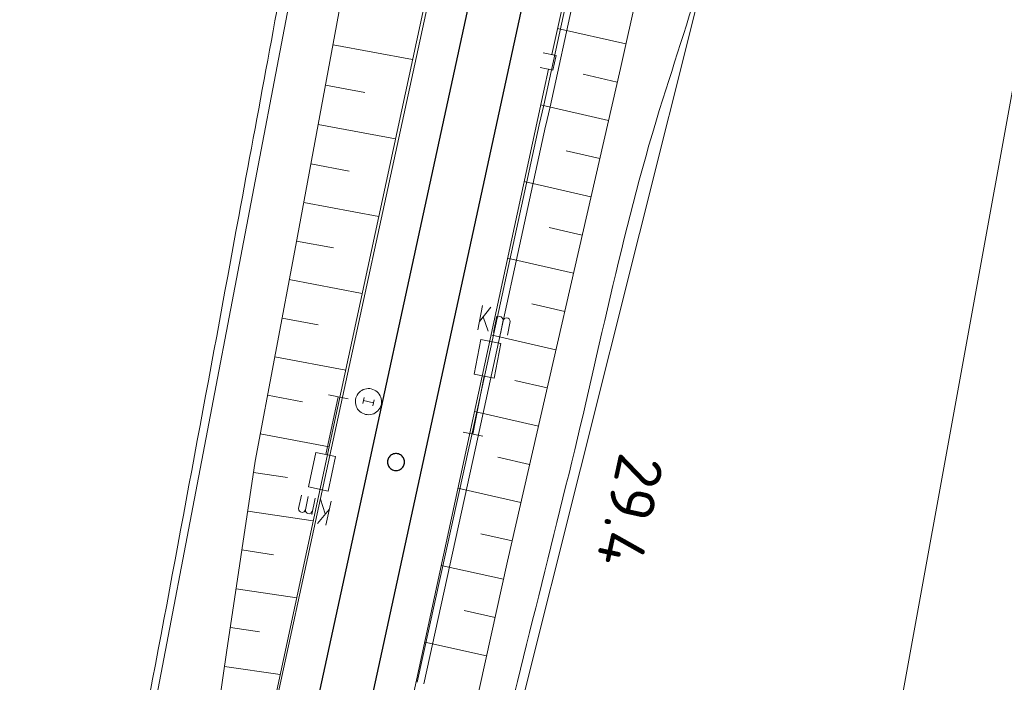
# Model space of a CAD drawing. Header units: metres. Extents: x 3425540 to 3446143, y 5432760 to 5444637.
# Tile 385 of 656: x 3436312 to 3436387, y 5441783 to 5441834. Entities that reach past the tile are written whole.
import ezdxf
from ezdxf.enums import TextEntityAlignment as Align

# ---------------------------------------------------------------- set-up
doc = ezdxf.new("R2010")
doc.units = ezdxf.units.M
for name, color, linetype, lineweight in [('B_Bestand', 9, 'Continuous', 18), ('B_Böschung', 9, 'Continuous', 18), ('B_Flurgrenzen', 9, 'Continuous', 18), ('B_Gleisachse', 9, 'Continuous', 25), ('B_Kilometrierung', 9, 'Continuous', 25), ('Bestand Kabeltröge', 9, 'Continuous', 18), ('Bestand_Neu_Strecke 3433', 9, 'Continuous', 18)]:
    doc.layers.add(name, color=color, linetype=linetype, lineweight=lineweight)
doc.styles.get("Standard").update_dxf_attribs({"font": 'isocpeur.ttf'})

msp = doc.modelspace()

# ---------------------------------------------------------------- linework, layer by layer
at = {"layer": 'B_Bestand'}
for p, q in [((3436347.173, 5441810.276), (3436347.532, 5441812.132)), ((3436347.298, 5441810.92), (3436348.176, 5441812.008)), ((3436347.598, 5441811.255), (3436347.976, 5441810.161)), ((3436348.393, 5441810.08), (3436348.634, 5441811.33)), ((3436337.256, 5441804.984), (3436335.748, 5441805.313)), ((3436338.478, 5441805.096), (3436338.375, 5441804.636)), ((3436338.427, 5441804.866), (3436339.195, 5441804.694)), ((3436339.246, 5441804.924), (3436339.143, 5441804.464)), ((3436346.052, 5441802.438), (3436347.567, 5441802.145)), ((3436334.734, 5441797.4), (3436334.463, 5441796.156)), ((3436335.501, 5441796.206), (3436335.149, 5441797.309)), ((3436335.809, 5441796.534), (3436334.905, 5441795.467)), ((3436335.949, 5441797.175), (3436335.546, 5441795.328))]:
    msp.add_line(p, q, dxfattribs=at)
for points in [[(3436348.59, 5441811.103), (3436348.695, 5441811.24), (3436348.823, 5441811.293), (3436348.975, 5441811.264), (3436349.006, 5441811.219), (3436349.105, 5441811.121), (3436349.12, 5441811), (3436348.923, 5441809.978)], [(3436349.12, 5441811), (3436349.226, 5441811.137), (3436349.354, 5441811.191), (3436349.505, 5441811.162), (3436349.574, 5441811.109), (3436349.635, 5441811.019), (3436349.651, 5441810.898), (3436349.453, 5441809.875)], [(3436346.81, 5441802.292), (3436347.666, 5441806.724), (3436348.423, 5441806.577), (3436348.935, 5441809.229), (3436347.42, 5441809.521), (3436346.908, 5441806.87), (3436347.666, 5441806.724)], [(3436338.592, 5441803.805), (3436338.717, 5441803.785), (3436338.845, 5441803.78), (3436338.969, 5441803.793), (3436339.088, 5441803.823), (3436339.21, 5441803.86), (3436339.319, 5441803.916), (3436339.424, 5441803.989), (3436339.516, 5441804.074), (3436339.601, 5441804.168), (3436339.673, 5441804.272), (3436339.729, 5441804.381), (3436339.772, 5441804.5), (3436339.8, 5441804.623), (3436339.812, 5441804.749), (3436339.807, 5441804.871), (3436339.787, 5441804.997), (3436339.749, 5441805.118), (3436339.703, 5441805.234), (3436339.639, 5441805.345), (3436339.564, 5441805.442), (3436339.47, 5441805.528), (3436339.375, 5441805.605), (3436339.268, 5441805.67), (3436339.15, 5441805.72), (3436339.029, 5441805.755), (3436338.904, 5441805.775), (3436338.776, 5441805.78), (3436338.653, 5441805.767), (3436338.533, 5441805.737), (3436338.412, 5441805.7), (3436338.302, 5441805.644), (3436338.197, 5441805.571), (3436338.106, 5441805.486), (3436338.02, 5441805.392), (3436337.949, 5441805.288), (3436337.892, 5441805.179), (3436337.849, 5441805.06), (3436337.822, 5441804.937), (3436337.809, 5441804.811), (3436337.814, 5441804.688), (3436337.835, 5441804.563), (3436337.872, 5441804.442), (3436337.919, 5441804.326), (3436337.983, 5441804.215), (3436338.058, 5441804.118), (3436338.151, 5441804.032), (3436338.247, 5441803.955), (3436338.354, 5441803.89), (3436338.471, 5441803.84), (3436338.592, 5441803.805)], [(3436336.502, 5441805.148), (3436335.541, 5441800.738), (3436334.787, 5441800.902), (3436334.212, 5441798.264), (3436335.72, 5441797.935), (3436336.295, 5441800.574), (3436335.541, 5441800.738)], [(3436333.985, 5441796.497), (3436333.876, 5441796.363), (3436333.747, 5441796.312), (3436333.596, 5441796.345), (3436333.529, 5441796.399), (3436333.47, 5441796.491), (3436333.457, 5441796.612), (3436333.679, 5441797.63)], [(3436334.512, 5441796.382), (3436334.404, 5441796.248), (3436334.275, 5441796.197), (3436334.124, 5441796.23), (3436334.094, 5441796.276), (3436333.998, 5441796.376), (3436333.985, 5441796.497), (3436334.206, 5441797.515)]]:
    msp.add_lwpolyline(points, dxfattribs=at)
for points, knots in [([(3436336.242, 5441858.898), (3436335.264, 5441853.559), (3436334.285, 5441848.219), (3436333.307, 5441842.879), (3436331.844, 5441834.896), (3436330.359, 5441826.918), (3436328.882, 5441818.937), (3436326.628, 5441806.756), (3436324.379, 5441794.574), (3436322.077, 5441782.401), (3436320.311, 5441773.062), (3436318.457, 5441763.74), (3436316.636, 5441754.412), (3436315.098, 5441746.533), (3436313.555, 5441738.655), (3436311.98, 5441730.783), (3436310.54, 5441723.586), (3436308.977, 5441716.414), (3436307.362, 5441709.254), (3436301.156, 5441681.749), (3436294.88, 5441654.261), (3436288.615, 5441626.77), (3436287, 5441619.686), (3436285.343, 5441612.612), (3436283.732, 5441605.527), (3436283.373, 5441603.949), (3436283.152, 5441602.342), (3436282.824, 5441600.756), (3436282.548, 5441599.425), (3436282.235, 5441598.103), (3436281.915, 5441596.78), (3436281.684, 5441595.824), (3436281.406, 5441594.883), (3436281.12, 5441593.94), (3436280.883, 5441593.158), (3436280.562, 5441592.413), (3436280.212, 5441591.668), (3436279.765, 5441590.718), (3436279.188, 5441589.876), (3436278.509, 5441589.055), (3436277.914, 5441588.336), (3436277.281, 5441587.656), (3436276.465, 5441587.238), (3436275.32, 5441586.652), (3436274.168, 5441586.109), (3436273.001, 5441585.585), (3436271.358, 5441584.848), (3436269.717, 5441584.108), (3436268.068, 5441583.384), (3436266.265, 5441582.593), (3436264.446, 5441581.849), (3436262.617, 5441581.112), (3436258.444, 5441579.43), (3436254.182, 5441578.099), (3436249.807, 5441576.928), (3436248.498, 5441576.578), (3436247.176, 5441576.316), (3436245.833, 5441576.246), (3436243.562, 5441576.129), (3436241.291, 5441576.045), (3436239.019, 5441576.019), (3436232.319, 5441575.944), (3436225.62, 5441575.868), (3436218.92, 5441575.792)], [0, 0, 0, 0, 0.048104, 0.048104, 0.048104, 0.12002, 0.12002, 0.12002, 0.229794, 0.229794, 0.229794, 0.314014, 0.314014, 0.314014, 0.38515, 0.38515, 0.38515, 0.450187, 0.450187, 0.450187, 0.700037, 0.700037, 0.700037, 0.76442, 0.76442, 0.76442, 0.778765, 0.778765, 0.778765, 0.790812, 0.790812, 0.790812, 0.799523, 0.799523, 0.799523, 0.80675, 0.80675, 0.80675, 0.815963, 0.815963, 0.815963, 0.824041, 0.824041, 0.824041, 0.835378, 0.835378, 0.835378, 0.851333, 0.851333, 0.851333, 0.868777, 0.868777, 0.868777, 0.908581, 0.908581, 0.908581, 0.920491, 0.920491, 0.920491, 0.940629, 0.940629, 0.940629, 1, 1, 1, 1]), ([(3436368.523, 5441850.526), (3436366.132, 5441842.992), (3436363.74, 5441835.458), (3436361.349, 5441827.923), (3436358.372, 5441818.544), (3436356.51, 5441808.847), (3436354.16, 5441799.291), (3436351.705, 5441789.307), (3436349.156, 5441779.347), (3436346.842, 5441769.329), (3436342.558, 5441750.778), (3436338.504, 5441732.177), (3436334.398, 5441713.586), (3436333.1, 5441707.71), (3436331.823, 5441701.83), (3436330.531, 5441695.953), (3436329.484, 5441691.191), (3436328.231, 5441686.481), (3436327.214, 5441681.706), (3436326.485, 5441678.284), (3436326.063, 5441674.808), (3436325.693, 5441671.332), (3436325.478, 5441669.311), (3436325.294, 5441667.286), (3436325.076, 5441665.265), (3436324.117, 5441656.373), (3436322.953, 5441647.501), (3436322.099, 5441638.597), (3436321.264, 5441629.891), (3436320.636, 5441621.166), (3436319.887, 5441612.453), (3436319.369, 5441606.429), (3436318.751, 5441600.41), (3436318.23, 5441594.387), (3436318.053, 5441592.342), (3436318.196, 5441590.279), (3436318.336, 5441588.227), (3436318.451, 5441586.542), (3436318.548, 5441584.813), (3436319.131, 5441583.23), (3436319.476, 5441582.293), (3436319.822, 5441581.355), (3436320.167, 5441580.417)], [0, 0, 0, 0, 0.085956, 0.085956, 0.085956, 0.192959, 0.192959, 0.192959, 0.304753, 0.304753, 0.304753, 0.511777, 0.511777, 0.511777, 0.577209, 0.577209, 0.577209, 0.630231, 0.630231, 0.630231, 0.668235, 0.668235, 0.668235, 0.69034, 0.69034, 0.69034, 0.787603, 0.787603, 0.787603, 0.882705, 0.882705, 0.882705, 0.948463, 0.948463, 0.948463, 0.970794, 0.970794, 0.970794, 0.989134, 0.989134, 0.989134, 1, 1, 1, 1])]:
    msp.add_open_spline(points, degree=3, knots=knots, dxfattribs=at)
at = {"layer": 'B_Böschung'}
for p, q in [((3436358.513, 5441832.146), (3436353.276, 5441833.316)), ((3436336.096, 5441832.082), (3436342.193, 5441830.95)), ((3436357.853, 5441829.22), (3436355.242, 5441829.817)), ((3436335.523, 5441828.994), (3436338.527, 5441828.436)), ((3436357.182, 5441826.296), (3436351.989, 5441827.487)), ((3436334.963, 5441825.978), (3436340.885, 5441824.879)), ((3436356.511, 5441823.372), (3436353.933, 5441823.963)), ((3436334.403, 5441822.963), (3436337.321, 5441822.421)), ((3436355.841, 5441820.448), (3436350.722, 5441821.622)), ((3436333.856, 5441820.013), (3436339.607, 5441818.946)), ((3436355.17, 5441817.524), (3436352.629, 5441818.106)), ((3436333.308, 5441817.064), (3436336.142, 5441816.538)), ((3436354.499, 5441814.599), (3436349.456, 5441815.755)), ((3436332.753, 5441814.116), (3436338.34, 5441813.064)), ((3436353.829, 5441811.674), (3436351.326, 5441812.249)), ((3436332.197, 5441811.168), (3436334.952, 5441810.648)), ((3436353.158, 5441808.75), (3436348.189, 5441809.89)), ((3436331.641, 5441808.22), (3436337.075, 5441807.195)), ((3436352.487, 5441805.826), (3436350.022, 5441806.392)), ((3436331.085, 5441805.272), (3436333.764, 5441804.766)), ((3436351.816, 5441802.902), (3436346.923, 5441804.025)), ((3436330.529, 5441802.324), (3436335.811, 5441801.327)), ((3436351.146, 5441799.978), (3436348.718, 5441800.535)), ((3436330.006, 5441799.37), (3436332.612, 5441798.972)), ((3436350.475, 5441797.054), (3436345.657, 5441798.159)), ((3436329.565, 5441796.403), (3436334.589, 5441795.653)), ((3436349.804, 5441794.13), (3436347.414, 5441794.678)), ((3436329.123, 5441793.435), (3436331.54, 5441793.075)), ((3436349.144, 5441791.204), (3436344.383, 5441792.26)), ((3436328.681, 5441790.468), (3436333.324, 5441789.777)), ((3436348.497, 5441788.274), (3436346.123, 5441788.799)), ((3436328.24, 5441787.501), (3436330.466, 5441787.169)), ((3436347.849, 5441785.345), (3436343.116, 5441786.392)), ((3436327.802, 5441784.533), (3436332.062, 5441783.913))]:
    msp.add_line(p, q, dxfattribs=at)
for points in [[(3436380.203, 5442036.254), (3436376.736, 5442020.599), (3436373.592, 5442005.729), (3436371.372, 5441993.031), (3436370.048, 5441986.058), (3436366.934, 5441970.301), (3436363.434, 5441953.755), (3436359.852, 5441938.953), (3436354.956, 5441918.064), (3436350.439, 5441897.342), (3436346.078, 5441878.411), (3436341.963, 5441859.773), (3436340.405, 5441853.463), (3436337.446, 5441839.361), (3436333.249, 5441816.744), (3436330.134, 5441800.228), (3436327.954, 5441785.582), (3436326.32, 5441774.317)], [(3436386.285, 5442034.91), (3436382.765, 5442017.569), (3436378.77, 5442000.04), (3436368.421, 5441953.03), (3436362.197, 5441923.879), (3436350.831, 5441870.48), (3436343.047, 5441834.914), (3436335.89, 5441801.693), (3436326.942, 5441760.135), (3436318.309, 5441721.002), (3436311.309, 5441689.114), (3436300.025, 5441637.663), (3436293.571, 5441607.952), (3436286.024, 5441573.238), (3436283.688, 5441562.409)], [(3436396.348, 5442032.685), (3436392.79, 5442014.671), (3436386.488, 5441984.394), (3436376.917, 5441940.273), (3436363.45, 5441879.114), (3436352.835, 5441831.329), (3436353.17, 5441831.258)], [(3436401.617, 5442031.521), (3436397.698, 5442014.366), (3436394.193, 5441999.642), (3436387.659, 5441967.899), (3436381.2, 5441940.135), (3436379.643, 5441933.669), (3436376.917, 5441919.724), (3436370.691, 5441890.013), (3436364.466, 5441858.802), (3436358.089, 5441830.25), (3436349.449, 5441792.581), (3436344.392, 5441769.708), (3436340.505, 5441753.158), (3436337.078, 5441738.123), (3436333.421, 5441722.412), (3436329.371, 5441704.416), (3436325.019, 5441684.289)], [(3436351.954, 5441830.344), (3436352.932, 5441830.136), (3436353.17, 5441831.258), (3436352.192, 5441831.466)], [(3436352.932, 5441830.136), (3436352.586, 5441830.21), (3436352.248, 5441828.688), (3436340.42, 5441773.906), (3436331.239, 5441731.421), (3436321.049, 5441685.042)]]:
    msp.add_lwpolyline(points, dxfattribs=at)
at = {"layer": 'B_Flurgrenzen'}
for p, q in [((3436316.137, 5441748.441), (3436336.671, 5441855.877)), ((3436366.726, 5441846.213), (3436340.836, 5441743.129)), ((3436390.83, 5441843.658), (3436342.647, 5441578.359))]:
    msp.add_line(p, q, dxfattribs=at)
at = {"layer": 'B_Gleisachse'}
for p, q in [((3436389.953, 5442034.98), (3436234.154, 5441318.725)), ((3436393.859, 5442034.117), (3436238.06, 5441317.861))]:
    msp.add_line(p, q, dxfattribs=at)
at = {"layer": 'B_Kilometrierung'}
msp.add_lwpolyline([(3436341.571, 5441800.16), (3436341.566, 5441800.242), (3436341.551, 5441800.324), (3436341.525, 5441800.401), (3436341.489, 5441800.472), (3436341.448, 5441800.544), (3436341.397, 5441800.605), (3436341.336, 5441800.662), (3436341.269, 5441800.708), (3436341.197, 5441800.749), (3436341.121, 5441800.779), (3436341.044, 5441800.8), (3436340.962, 5441800.81), (3436340.88, 5441800.81), (3436340.798, 5441800.8), (3436340.721, 5441800.779), (3436340.645, 5441800.749), (3436340.573, 5441800.708), (3436340.506, 5441800.662), (3436340.445, 5441800.605), (3436340.394, 5441800.544), (3436340.353, 5441800.472), (3436340.317, 5441800.401), (3436340.291, 5441800.324), (3436340.276, 5441800.242), (3436340.271, 5441800.16), (3436340.276, 5441800.078), (3436340.291, 5441799.996), (3436340.317, 5441799.919), (3436340.353, 5441799.848), (3436340.394, 5441799.776), (3436340.445, 5441799.715), (3436340.506, 5441799.658), (3436340.573, 5441799.612), (3436340.645, 5441799.571), (3436340.721, 5441799.541), (3436340.798, 5441799.52), (3436340.88, 5441799.51), (3436340.962, 5441799.51), (3436341.044, 5441799.52), (3436341.121, 5441799.541), (3436341.197, 5441799.571), (3436341.269, 5441799.612), (3436341.336, 5441799.658), (3436341.397, 5441799.715), (3436341.448, 5441799.776), (3436341.489, 5441799.848), (3436341.525, 5441799.919), (3436341.551, 5441799.996), (3436341.566, 5441800.078), (3436341.571, 5441800.16)], dxfattribs=at)
at = {"layer": 'Bestand Kabeltröge'}
for p, q in [((3436368.163, 5441900.487), (3436352.225, 5441827.447)), ((3436368.651, 5441900.381), (3436352.713, 5441827.341)), ((3436352.225, 5441827.45), (3436351.878, 5441825.947)), ((3436352.713, 5441827.338), (3436352.366, 5441825.835)), ((3436351.878, 5441825.944), (3436346.534, 5441801.438)), ((3436352.366, 5441825.838), (3436347.022, 5441801.332)), ((3436346.534, 5441801.439), (3436342.549, 5441783.315)), ((3436347.022, 5441801.331), (3436343.037, 5441783.207))]:
    msp.add_line(p, q, dxfattribs=at)
at = {"layer": 'Bestand_Neu_Strecke 3433'}
for p, q in [((3436394.623, 5442071.739), (3436334.765, 5441795.613)), ((3436334.765, 5441795.613), (3436323.232, 5441742.591))]:
    msp.add_line(p, q, dxfattribs=at)

# ---------------------------------------------------------------- texts
at = {"layer": 'B_Kilometrierung'}
msp.add_text('29.4', height=3.499, rotation=257.72765, dxfattribs=at).set_placement((3436358.847, 5441796.425), align=Align.MIDDLE)

doc.saveas('drawing.dxf')
